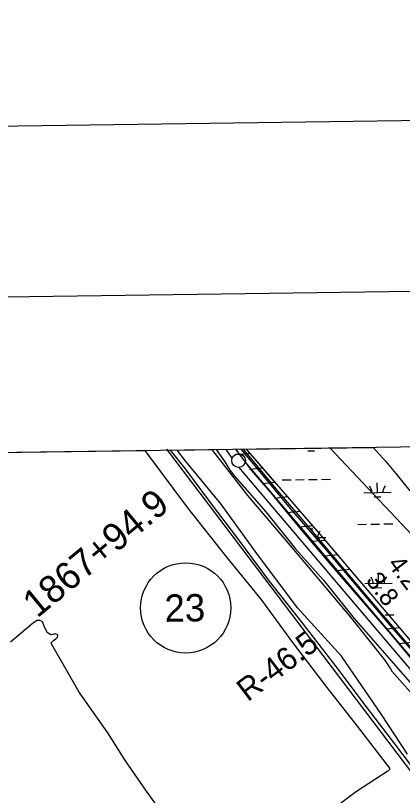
# Model space of a CAD drawing. Extents: x 3767014 to 3805179, y 361544 to 387384.
# Drawn here: x 3775133 to 3776548, y 383949 to 386801 of the extents above; entities that cross this region are included whole.
import ezdxf

# ---------------------------------------------------------------- set-up
doc = ezdxf.new("R2010")
doc.units = 0
for name, color, linetype in [('G-ANNO-NPLT', 7, 'Continuous'), ('V-ANNO-SYMB', 7, 'Continuous'), ('V-FLOD-BASE', 7, 'Continuous'), ('V-GRID-FRAM', 7, 'Continuous'), ('V-LEVE-TOET', 7, 'Continuous'), ('V-RIVR-RANG', 7, 'Continuous'), ('V-RIVR-RANG-IDEN', 7, 'Continuous'), ('V-ROAD-CNTR', 7, 'Continuous'), ('V-ROAD-IDEN', 7, 'Continuous'), ('V-RRAP-FSHR', 7, 'Continuous'), ('V-SITE-VEGE', 7, 'Continuous'), ('V-SURV-IDEN', 7, 'Continuous'), ('V-SURV-LINE', 7, 'Continuous'), ('V-TOPO-SHOR', 7, 'Continuous'), ('V-WETL-SWMP', 7, 'Continuous')]:
    doc.layers.add(name, color=color, linetype=linetype)

msp = doc.modelspace()

# ---------------------------------------------------------------- linework, layer by layer
at = {"layer": 'G-ANNO-NPLT'}
msp.add_lwpolyline([(3767932.576, 362127.078), (3804595.706, 362636.374), (3804260.034, 386800.71), (3767596.904, 386291.414)], close=True, dxfattribs=at)
at = {"layer": 'V-ANNO-SYMB'}
msp.add_lwpolyline([(3770673.762, 362790.263), (3803753.771, 363249.785), (3803435.463, 386164.149), (3770355.454, 385704.627), (3770673.762, 362790.263)], dxfattribs=at)
at = {"layer": 'V-FLOD-BASE'}
msp.add_lwpolyline([(3775937.333, 385214.584), (3775994.605, 385137.485), (3776072.775, 385048.112), (3776178.116, 384919.348), (3776307.486, 384767.302), (3776410.947, 384647.74), (3776505.008, 384538.998), (3776618.543, 384402.861), (3776734.945, 384267.922), (3776880.222, 384095.352), (3776968.501, 383987.094), (3777067.724, 383880.162), (3777205.649, 383734.601), (3777306.585, 383628.85), (3777453.109, 383486.887), (3777577.261, 383372.848), (3777725.478, 383233.219), (3777884.87, 383080.492), (3778040.195, 382929.433), (3778055.46, 382912.939)], dxfattribs=at)
at = {"layer": 'V-GRID-FRAM'}
msp.add_lwpolyline([(3771006.872, 385146.094), (3802799.803, 385587.734), (3803060.286, 367407.215), (3771251.489, 366965.353), (3771006.872, 385146.094)], dxfattribs=at)
at = {"layer": 'V-LEVE-TOET'}
for points in [[(3775866.191, 385213.595), (3775897.884, 385168.85), (3775916.255, 385138.554), (3775934.515, 385115.18), (3775969.789, 385074.183), (3776047.949, 384985.39), (3776156.852, 384850.333), (3776259.088, 384735.37), (3776372.111, 384595.184), (3776516.702, 384429.528), (3776617.793, 384313.97), (3776736.538, 384176.762), (3776744.853, 384161.887), (3776747.948, 384148.661), (3776754.221, 384131.02), (3776760.704, 384122.465), (3776774.889, 384101.336), (3776800.942, 384059.618), (3776917.198, 383933.912)], [(3778250.643, 382759.624), (3778145.759, 382859.539), (3778097.149, 382904.364), (3778080.063, 382918.624), (3778064.267, 382932.227), (3777948.815, 383043.517), (3777778.188, 383213.378), (3777627.559, 383359.319), (3777462.353, 383514.84), (3777284.081, 383693.815), (3777144.463, 383837.042), (3777009.432, 383982.073), (3776900.155, 384104.426), (3776770.729, 384259.935), (3776630.773, 384424.51), (3776502.622, 384572.538), (3776386.199, 384708.629), (3776267.407, 384848.723), (3776139.229, 384998.481), (3776021.579, 385139.17), (3775958.368, 385214.876)]]:
    msp.add_lwpolyline(points, dxfattribs=at)
at = {"layer": 'V-ROAD-CNTR'}
msp.add_lwpolyline([(3775684.469, 385214.457), (3776649.742, 383941.706), (3777712.873, 382550.421)], dxfattribs=at)
at = {"layer": 'V-ROAD-IDEN'}
msp.add_circle((3775755.081, 384634.364), 165, dxfattribs=at)
at = {"layer": 'V-RRAP-FSHR'}
for p, q in [((3775991.223, 385198.629), (3775942.655, 385193.575)), ((3776037.092, 385145.752), (3775988.523, 385140.699)), ((3776082.96, 385092.876), (3776034.392, 385087.822)), ((3776128.829, 385039.999), (3776080.26, 385034.945)), ((3776174.697, 384987.122), (3776126.129, 384982.069)), ((3776220.566, 384934.246), (3776171.997, 384929.192)), ((3776266.29, 384881.246), (3776217.673, 384876.683)), ((3776311.621, 384827.907), (3776263.004, 384823.345)), ((3776356.952, 384774.569), (3776308.335, 384770.007)), ((3776538.276, 384561.216), (3776489.659, 384556.654)), ((3776583.607, 384507.878), (3776534.99, 384503.316))]:
    msp.add_line(p, q, dxfattribs=at)
for points in [[(3776282.593, 385219.38), (3777068.879, 384385.699)], [(3782184.756, 379271.949), (3781634.784, 379600.702), (3781303.145, 379780.78), (3781133.821, 379909.411), (3780890.404, 380113.256), (3780565.67, 380378.863), (3780204.676, 380695.617), (3779970.329, 380928.932), (3779684.372, 381135.741), (3779561.421, 381256.633), (3779323.818, 381551.992), (3779094.739, 381872.997), (3778954.725, 382074.421), (3778782.34, 382292.407), (3778544.366, 382515.056), (3778048.414, 382973.145), (3777558.565, 383445.969), (3777072.653, 383926.093), (3776661.747, 384415.936), (3776254.152, 384895.528), (3775977.183, 385214.815)], [(3775991.223, 385198.629), (3775977.183, 385214.815)], [(3776037.092, 385145.752), (3775991.223, 385198.63)], [(3776082.96, 385092.876), (3776037.091, 385145.753)], [(3776128.829, 385039.999), (3776082.96, 385092.877)], [(3776174.697, 384987.122), (3776128.828, 385040)], [(3776220.566, 384934.246), (3776174.697, 384987.123)], [(3776311.621, 384827.907), (3776266.29, 384881.246), (3776254.152, 384895.528), (3776220.565, 384934.247)], [(3776356.952, 384774.569), (3776311.621, 384827.908)], [(3776387.6, 384738.508), (3776356.952, 384774.57)], [(3776538.276, 384561.216), (3776525.461, 384576.295)], [(3776583.607, 384507.878), (3776538.276, 384561.217)]]:
    msp.add_lwpolyline(points, dxfattribs=at)
at = {"layer": 'V-SITE-VEGE'}
for p, q in [((3773689.88, 385183.364), (3775605.493, 385209.974)), ((3775605.493, 385209.974), (3775615.737, 385197.2)), ((3775615.737, 385197.2), (3775761.772, 385000.924)), ((3775723.938, 385211.619), (3775850.205, 385213.373)), ((3775751.52, 385174.474), (3775723.938, 385211.619)), ((3775850.205, 385213.373), (3775852.754, 385209.613)), ((3775852.754, 385209.613), (3775981.848, 385045.726)), ((3775884.677, 385014.183), (3775751.52, 385174.474)), ((3775981.848, 385045.726), (3776114.96, 384888.378)), ((3775761.772, 385000.924), (3775904.057, 384819.817)), ((3776017.625, 384829.764), (3775884.677, 385014.183)), ((3776114.96, 384888.378), (3776248.07, 384731.026)), ((3775904.057, 384819.817), (3776030.668, 384666.582)), ((3776166.055, 384633.822), (3776017.625, 384829.764)), ((3776248.07, 384731.026), (3776357.801, 384600.962)), ((3776030.668, 384666.582), (3776146.235, 384507.899)), ((3776324.755, 384458.048), (3776166.055, 384633.822)), ((3776357.801, 384600.962), (3776482.068, 384444.648)), ((3775192.659, 384575.425), (3775113.461, 384508.564)), ((3775210.035, 384588), (3775192.659, 384575.425)), ((3775222.333, 384588.197), (3775210.035, 384588)), ((3775231.193, 384583.648), (3775222.333, 384588.197)), ((3775239.751, 384560.94), (3775231.193, 384583.648)), ((3775248.824, 384542.922), (3775239.751, 384560.94)), ((3775261.829, 384535.512), (3775248.824, 384542.922)), ((3775270.586, 384537.408), (3775261.829, 384535.512)), ((3775276.992, 384539.854), (3775270.586, 384537.408)), ((3775284.074, 384536.45), (3775276.992, 384539.854)), ((3775287.617, 384534.748), (3775284.074, 384536.45)), ((3775286.556, 384527.703), (3775287.617, 384534.748)), ((3775262.877, 384506.24), (3775264.022, 384508.013)), ((3775264.718, 384500.997), (3775262.877, 384506.24)), ((3775264.022, 384508.013), (3775270.946, 384514.567)), ((3775270.946, 384514.567), (3775279.63, 384521.149)), ((3775279.63, 384521.149), (3775286.556, 384527.703)), ((3776146.235, 384507.899), (3776271.265, 384343.51)), ((3775365.894, 384326.27), (3775264.718, 384500.997)), ((3776471.103, 384245.011), (3776324.755, 384458.048)), ((3776482.068, 384444.648), (3776504.362, 384411.462)), ((3776504.362, 384411.462), (3776509.788, 384403.311)), ((3776509.788, 384403.311), (3776640.405, 384254.747)), ((3776271.265, 384343.51), (3776382.463, 384201.745)), ((3775470.751, 384177.964), (3775365.894, 384326.27)), ((3776566.968, 384098.839), (3776471.103, 384245.011)), ((3776382.463, 384201.745), (3776500.885, 384047.793)), ((3775535.054, 384075.294), (3775470.751, 384177.964)), ((3775611.787, 383964.618), (3775535.054, 384075.294)), ((3776494.61, 384037.152), (3776379.789, 383963.284)), ((3776501.536, 384043.705), (3776494.61, 384037.152)), ((3776500.885, 384047.793), (3776501.536, 384043.705)), ((3775691.458, 383853.403), (3775611.787, 383964.618)), ((3776379.789, 383963.284), (3776246.636, 383863.35))]:
    msp.add_line(p, q, dxfattribs=at)
at = {"layer": 'V-SURV-LINE'}
for points in [[(3775925.119, 385181.542), (3775903.289, 385214.111)], [(3775939.071, 385214.608), (3775950.046, 385198.234)], [(3775973.068, 385167.784), (3777016.111, 383940.016)], [(3776993.251, 383920.589), (3775950.206, 385148.358)]]:
    msp.add_lwpolyline(points, dxfattribs=at)
msp.add_circle((3775948.706, 385173.292), 25, dxfattribs=at)
at = {"layer": 'V-TOPO-SHOR'}
msp.add_lwpolyline([(3775698.535, 385211.267), (3775753.787, 385142.738), (3775848.177, 385015.373), (3775944.921, 384888.044), (3776060.364, 384731.592), (3776180.43, 384580.506), (3776304.185, 384419.478), (3776415.94, 384272.971), (3776522.309, 384132.261), (3776607.606, 384021.814)], dxfattribs=at)
at = {"layer": 'V-WETL-SWMP'}
for p, q in [((3775966.954, 385214.995), (3776441.234, 385221.583)), ((3776441.234, 385221.583), (3776487.354, 385169.961)), ((3775970.621, 385209.461), (3775966.954, 385214.995)), ((3776092.418, 385061.912), (3775970.621, 385209.461)), ((3776201.972, 385208.202), (3776225.97, 385208.536)), ((3776487.354, 385169.961), (3776523.824, 385126.125)), ((3776204.582, 385103.588), (3776236.579, 385104.033)), ((3776252.577, 385104.255), (3776284.574, 385104.7)), ((3776523.824, 385126.125), (3776575.406, 385062.788)), ((3776108.591, 385102.255), (3776140.588, 385102.7)), ((3776156.586, 385102.922), (3776188.583, 385103.366)), ((3776456.578, 385056.342), (3776456.078, 385092.339)), ((3776211.165, 384924.702), (3776092.418, 385061.912)), ((3776406.583, 385055.648), (3776506.573, 385057.037)), ((3776444.794, 385040.746), (3776468.791, 385041.079)), ((3776384.781, 384939.902), (3776416.778, 384940.346)), ((3776432.776, 384940.568), (3776464.773, 384941.013)), ((3776480.771, 384941.235), (3776512.768, 384941.68)), ((3776328.822, 384783.436), (3776211.165, 384924.702)), ((3776218.026, 384916.464), (3776217.878, 384927.152)), ((3776238.868, 384891.44), (3776268.373, 384891.85)), ((3776427.623, 384666.688), (3776328.822, 384783.436)), ((3776461.199, 384723.699), (3776460.699, 384759.696)), ((3776411.204, 384723.005), (3776511.194, 384724.394)), ((3776449.415, 384708.103), (3776473.412, 384708.436)), ((3776548.174, 384524.89), (3776427.623, 384666.688)), ((3776485.392, 384608.592), (3776517.389, 384609.037)), ((3776675.722, 384378.586), (3776548.174, 384524.89))]:
    msp.add_line(p, q, dxfattribs=at)
for centre, start, end in [((3776401.334, 385056.05), 0.024037, 41.567696), ((3776511.809, 385057.584), 140.024034, 181.567693), ((3776273.609, 384892.398), 140.024034, 180.573606), ((3776405.955, 384723.407), 0.024037, 41.567696), ((3776516.43, 384724.941), 140.024034, 181.567693)]:
    msp.add_arc(centre, 35.246, start, end, dxfattribs=at)

# ---------------------------------------------------------------- texts
at = {"layer": 'V-RIVR-RANG'}
for s, p in [('4.2', (3776491.376, 384794.039)), ('3.8', (3776411.682, 384733.633))]:
    msp.add_text(s, height=67, rotation=307.018326, dxfattribs=at).set_placement(p)
at = {"layer": 'V-RIVR-RANG-IDEN'}
msp.add_text('R-46.5', height=83, rotation=37.161559, dxfattribs=at).set_placement((3775982.235, 384288.785))
at = {"layer": 'V-ROAD-IDEN'}
msp.add_text('23', height=100.0005, rotation=0.9073, dxfattribs=at).set_placement((3775678.323, 384583.142))
at = {"layer": 'V-SURV-IDEN'}
msp.add_text('1867+94.9', height=100, rotation=39.570833, dxfattribs=at).set_placement((3775211.479, 384594.725))

doc.saveas('drawing.dxf')
